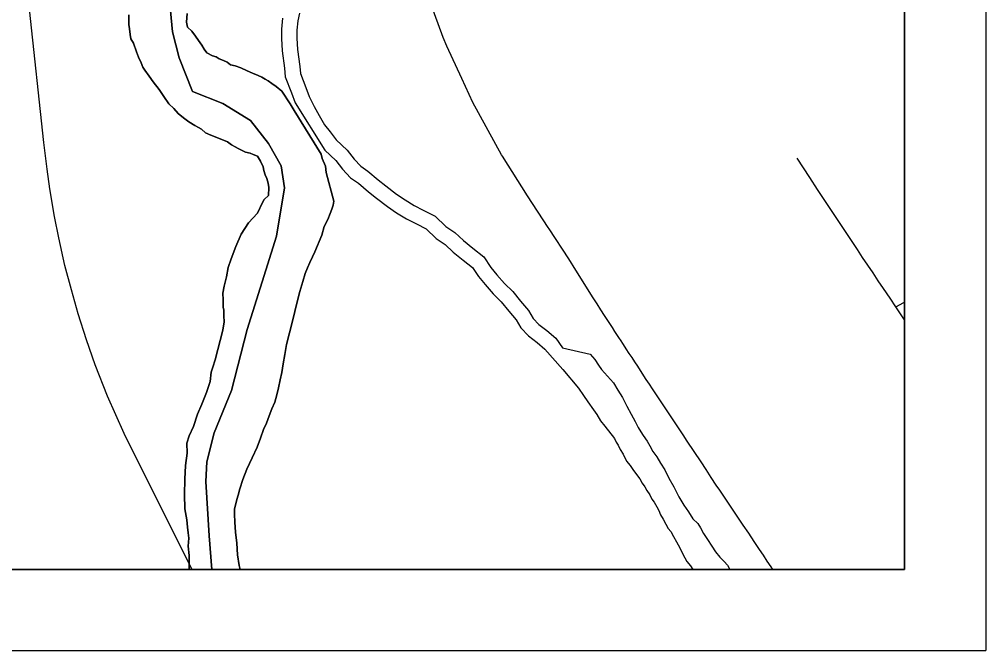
# Model space of a CAD drawing. Extents: x -59 to 82, y -3 to 49.
# Drawn here: x 7.808 to 9, y 14 to 14.778 of the extents above; entities that cross this region are included whole.
import ezdxf

# ---------------------------------------------------------------- set-up
doc = ezdxf.new("R2010")
doc.units = 0
for name, color, linetype in [('GM_X_City_Street', 7, 'Continuous'), ('GM_X_Corporation', 7, 'Continuous'), ('GM_X_County_Road', 7, 'Continuous'), ('GM_X_Major_River', 7, 'Continuous'), ('GM_X_Minor_River', 7, 'Continuous'), ('GM_X_Rail_Line', 7, 'Continuous'), ('SH_Data', 7, 'Continuous')]:
    doc.layers.add(name, color=color, linetype=linetype)

msp = doc.modelspace()

# ---------------------------------------------------------------- linework, layer by layer
at = {"layer": 'GM_X_City_Street'}
for points in [[(8.9, 14.4077), (8.8892, 14.4238), (8.882, 14.4346), (8.8741, 14.4465), (8.8675, 14.456), (8.861, 14.4655), (8.8545, 14.4751), (8.8481, 14.4847), (8.8418, 14.4943), (8.8255, 14.5191), (8.8091, 14.5438), (8.7927, 14.5685), (8.7831, 14.5832), (8.7676, 14.6069)], [(8.8892, 14.4238), (8.899, 14.4293), (8.9, 14.4298)]]:
    msp.add_lwpolyline(points, dxfattribs=at)
at = {"layer": 'GM_X_Corporation'}
for points in [[(7.993, 14.802), (7.9968, 14.7627), (8.0049, 14.7308), (8.0214, 14.6892), (8.0587, 14.6744), (8.093, 14.6535), (8.1153, 14.6249), (8.1308, 14.5977), (8.1349, 14.5704), (8.1249, 14.511), (8.1117, 14.4691), (8.089, 14.3959), (8.0694, 14.3205), (8.048, 14.2686), (8.0393, 14.2328), (8.038, 14.2085), (8.0418, 14.1417), (8.0452, 14.1), (8.9, 14.1), (8.9, 16.9117)], [(4.509, 14.1), (8.0452, 14.1), (8.0418, 14.1417), (8.038, 14.2085), (8.0393, 14.2328), (8.048, 14.2686), (8.0694, 14.3205), (8.089, 14.3959), (8.1117, 14.4691), (8.1249, 14.511), (8.1349, 14.5704), (8.1308, 14.5977), (8.1153, 14.6249), (8.093, 14.6535), (8.0587, 14.6744), (8.0214, 14.6892), (8.0049, 14.7308), (7.9968, 14.7627), (7.993, 14.802)]]:
    msp.add_lwpolyline(points, dxfattribs=at)
at = {"layer": 'GM_X_County_Road'}
for points in [[(8.4038, 14.6093), (8.4027, 14.611), (8.3671, 14.6756), (8.3536, 14.705), (8.3352, 14.7449), (8.3307, 14.7559), (8.3093, 14.8144), (8.3012, 14.8391), (8.2942, 14.8623), (8.2856, 14.8933), (8.2714, 14.9574), (8.2707, 14.9613)], [(8.4615, 14.52), (8.4604, 14.5217), (8.4347, 14.5607), (8.4038, 14.6093)], [(8.5482, 14.3847), (8.5458, 14.3884), (8.5426, 14.3933), (8.5394, 14.3982), (8.5362, 14.4031), (8.533, 14.408), (8.5298, 14.4129), (8.5251, 14.4202), (8.5205, 14.4276), (8.5158, 14.4349), (8.4942, 14.4688), (8.4858, 14.4828), (8.4615, 14.52)], [(8.7376, 14.1), (8.7353, 14.1034), (8.7305, 14.1104), (8.7258, 14.1176), (8.7211, 14.1247), (8.7144, 14.1347), (8.7076, 14.1448), (8.7009, 14.1548), (8.6844, 14.1793), (8.6802, 14.1854), (8.676, 14.1916), (8.6719, 14.1978), (8.6677, 14.2041), (8.6614, 14.2136), (8.6551, 14.2231), (8.6489, 14.2327), (8.6317, 14.2584), (8.6268, 14.2658), (8.6219, 14.2733), (8.617, 14.2808), (8.6104, 14.2906), (8.6038, 14.3004), (8.5973, 14.3104), (8.5889, 14.3228), (8.5851, 14.3285), (8.5813, 14.3342), (8.5742, 14.3453), (8.5707, 14.3506), (8.5672, 14.3559), (8.5637, 14.3612), (8.5602, 14.3664), (8.5566, 14.3719), (8.553, 14.3774), (8.5494, 14.3829), (8.5482, 14.3847)]]:
    msp.add_lwpolyline(points, dxfattribs=at)
at = {"layer": 'GM_X_Major_River'}
for points in [[(7.9427, 14.7837), (7.9428, 14.7769), (7.9429, 14.7716), (7.9437, 14.7663), (7.9446, 14.7594), (7.9454, 14.7541), (7.9485, 14.7488), (7.9525, 14.7382), (7.9548, 14.7314), (7.958, 14.7246), (7.9603, 14.7193), (7.9626, 14.7156), (7.9681, 14.708), (7.9727, 14.7012), (7.9804, 14.6915), (7.9859, 14.6832), (7.9921, 14.6741), (7.9982, 14.6681), (8.0036, 14.6621), (8.0105, 14.6569), (8.0167, 14.6516), (8.0243, 14.6471), (8.0289, 14.6449), (8.0327, 14.6427), (8.0374, 14.6382), (8.0442, 14.6352), (8.0595, 14.6293), (8.0648, 14.6271), (8.0694, 14.6234), (8.074, 14.6211), (8.0779, 14.6189), (8.087, 14.6145), (8.0924, 14.613), (8.0962, 14.6115), (8.1015, 14.6093), (8.1054, 14.6033), (8.1085, 14.5965), (8.1094, 14.5919), (8.111, 14.5866), (8.1133, 14.5821), (8.1149, 14.576), (8.1157, 14.5707), (8.1151, 14.5608), (8.1099, 14.5562), (8.1076, 14.5524), (8.1017, 14.5394), (8.0905, 14.5271), (8.0816, 14.5133), (8.075, 14.498), (8.0691, 14.4828), (8.0654, 14.4721), (8.0633, 14.4606), (8.0604, 14.4492), (8.059, 14.4408), (8.0591, 14.4325), (8.0593, 14.4233), (8.0601, 14.4196), (8.0602, 14.4127), (8.0603, 14.4051), (8.0589, 14.3952), (8.0495, 14.3586), (8.0466, 14.3495), (8.0444, 14.3434), (8.0431, 14.3319), (8.0387, 14.3182), (8.0328, 14.3037), (8.0277, 14.2915), (8.0226, 14.2762), (8.0174, 14.2647), (8.0145, 14.2556), (8.0147, 14.2434), (8.0126, 14.2282), (8.0121, 14.2115), (8.0116, 14.1925), (8.0118, 14.175), (8.0143, 14.1613), (8.0151, 14.1522), (8.016, 14.1454), (8.0168, 14.1386), (8.0162, 14.1287), (8.0171, 14.1173), (8.0173, 14.1059), (8.0174, 14.1)], [(8.0174, 14.1), (8.0173, 14.1059), (8.0171, 14.1173), (8.0162, 14.1287), (8.0168, 14.1386), (8.016, 14.1454), (8.0151, 14.1522), (8.0143, 14.1613), (8.0118, 14.175), (8.0116, 14.1925), (8.0121, 14.2115), (8.0126, 14.2282), (8.0147, 14.2434), (8.0145, 14.2556), (8.0174, 14.2647), (8.0226, 14.2762), (8.0277, 14.2915), (8.0328, 14.3037), (8.0387, 14.3182), (8.0431, 14.3319), (8.0444, 14.3434), (8.0466, 14.3495), (8.0495, 14.3586), (8.0589, 14.3952), (8.0603, 14.4051), (8.0602, 14.4127), (8.0601, 14.4196), (8.0593, 14.4233), (8.0591, 14.4325), (8.059, 14.4408), (8.0604, 14.4492), (8.0633, 14.4606), (8.0654, 14.4721), (8.0691, 14.4828), (8.075, 14.498), (8.0816, 14.5133), (8.0905, 14.5271), (8.1017, 14.5394), (8.1076, 14.5524), (8.1099, 14.5562), (8.1151, 14.5608), (8.1157, 14.5707), (8.1149, 14.576), (8.1133, 14.5821), (8.111, 14.5866), (8.1094, 14.5919), (8.1085, 14.5965), (8.1054, 14.6033), (8.1015, 14.6093), (8.0962, 14.6115), (8.0924, 14.613), (8.087, 14.6145), (8.0779, 14.6189), (8.074, 14.6211), (8.0694, 14.6234), (8.0648, 14.6271), (8.0595, 14.6293), (8.0442, 14.6352), (8.0374, 14.6382), (8.0327, 14.6427), (8.0289, 14.6449), (8.0243, 14.6471), (8.0167, 14.6516), (8.0105, 14.6569), (8.0036, 14.6621), (7.9982, 14.6681), (7.9921, 14.6741), (7.9859, 14.6832), (7.9804, 14.6915), (7.9727, 14.7012), (7.9681, 14.708), (7.9626, 14.7156), (7.9603, 14.7193), (7.958, 14.7246), (7.9548, 14.7314), (7.9525, 14.7382), (7.9485, 14.7488), (7.9454, 14.7541), (7.9446, 14.7594), (7.9437, 14.7663), (7.9429, 14.7716), (7.9428, 14.7769), (7.9427, 14.7837)], [(8.1318, 14.3429), (8.1331, 14.3536), (8.1352, 14.365), (8.1374, 14.3772), (8.141, 14.3917), (8.1453, 14.4077), (8.1503, 14.4282), (8.1539, 14.4427), (8.1576, 14.4549), (8.1605, 14.4649), (8.1634, 14.4717), (8.1663, 14.4786), (8.1693, 14.4855), (8.1722, 14.4916), (8.1811, 14.5122), (8.184, 14.5229), (8.1884, 14.5313), (8.1913, 14.539), (8.1935, 14.5443), (8.195, 14.5489), (8.1957, 14.5542), (8.1863, 14.5892), (8.1855, 14.5971), (8.1814, 14.6067), (8.1801, 14.6121), (8.1469, 14.6657), (8.1419, 14.674), (8.1316, 14.6895), (8.1247, 14.6955), (8.1193, 14.6992), (8.1147, 14.7022), (8.1109, 14.7044), (8.107, 14.7067), (8.1025, 14.7089), (8.0956, 14.7118), (8.0887, 14.7148), (8.0811, 14.7185), (8.0742, 14.7207), (8.0681, 14.7222), (8.0643, 14.7252), (8.0597, 14.7274), (8.0543, 14.7296), (8.0505, 14.7318), (8.0459, 14.7333), (8.039, 14.737), (8.0359, 14.7415), (8.0328, 14.7461), (8.029, 14.7521), (8.0251, 14.7574), (8.0205, 14.7634), (8.0151, 14.7686), (8.0142, 14.7747), (8.0148, 14.7854)], [(8.0148, 14.7854), (8.0142, 14.7747), (8.0151, 14.7686), (8.0205, 14.7634), (8.0251, 14.7574), (8.029, 14.7521), (8.0328, 14.7461), (8.0359, 14.7415), (8.039, 14.737), (8.0459, 14.7333), (8.0505, 14.7318), (8.0543, 14.7296), (8.0597, 14.7274), (8.0643, 14.7252), (8.0681, 14.7222), (8.0742, 14.7207), (8.0811, 14.7185), (8.0887, 14.7148), (8.0956, 14.7118), (8.1025, 14.7089), (8.107, 14.7067), (8.1109, 14.7044), (8.1147, 14.7022), (8.1193, 14.6992), (8.1247, 14.6955), (8.1316, 14.6895), (8.1419, 14.674), (8.1469, 14.6657), (8.1801, 14.6121), (8.1814, 14.6067), (8.1855, 14.5971), (8.1863, 14.5892), (8.1957, 14.5542), (8.195, 14.5489), (8.1935, 14.5443), (8.1913, 14.539), (8.1884, 14.5313), (8.184, 14.5229), (8.1811, 14.5122), (8.1722, 14.4916), (8.1693, 14.4855), (8.1663, 14.4786), (8.1634, 14.4717), (8.1605, 14.4649), (8.1576, 14.4549), (8.1539, 14.4427), (8.1503, 14.4282), (8.1453, 14.4077), (8.141, 14.3917), (8.1374, 14.3772), (8.1352, 14.365), (8.1331, 14.3536), (8.1318, 14.3429)], [(8.0802, 14.1), (8.0788, 14.1051), (8.0771, 14.118), (8.0762, 14.1325), (8.0745, 14.1461), (8.0735, 14.1583), (8.0734, 14.1681), (8.0733, 14.175), (8.0747, 14.1811), (8.0762, 14.1864), (8.0776, 14.1917), (8.0798, 14.1994), (8.0834, 14.2108), (8.0886, 14.2238), (8.0952, 14.2376), (8.1011, 14.2506), (8.1055, 14.262), (8.1092, 14.2727), (8.1129, 14.2803), (8.1158, 14.2895), (8.1195, 14.2979), (8.1231, 14.3063), (8.1253, 14.3155), (8.1275, 14.3238), (8.1296, 14.3337), (8.1318, 14.3429)], [(8.1318, 14.3429), (8.1296, 14.3337), (8.1275, 14.3238), (8.1253, 14.3155), (8.1231, 14.3063), (8.1195, 14.2979), (8.1158, 14.2895), (8.1129, 14.2803), (8.1092, 14.2727), (8.1055, 14.262), (8.1011, 14.2506), (8.0952, 14.2376), (8.0886, 14.2238), (8.0834, 14.2108), (8.0798, 14.1994), (8.0776, 14.1917), (8.0762, 14.1864), (8.0747, 14.1811), (8.0733, 14.175), (8.0734, 14.1681), (8.0735, 14.1583), (8.0745, 14.1461), (8.0762, 14.1325), (8.0771, 14.118), (8.0788, 14.1051), (8.0802, 14.1)]]:
    msp.add_lwpolyline(points, dxfattribs=at)
at = {"layer": 'GM_X_Minor_River'}
for points in [[(8.1535, 14.7858), (8.1514, 14.7763), (8.1501, 14.7648), (8.1501, 14.7549), (8.1509, 14.7411), (8.1539, 14.72), (8.1545, 14.7115), (8.1612, 14.6943), (8.1654, 14.683), (8.1717, 14.6705), (8.1775, 14.6597), (8.1843, 14.6481), (8.1911, 14.6393), (8.1985, 14.6298), (8.2122, 14.6169), (8.221, 14.6058), (8.2289, 14.5973), (8.2379, 14.5911), (8.2504, 14.5801), (8.2599, 14.5729), (8.273, 14.5627), (8.2836, 14.5557), (8.2947, 14.5487), (8.3061, 14.5431), (8.321, 14.5356), (8.334, 14.5227), (8.345, 14.5153), (8.3556, 14.5056), (8.3672, 14.4962), (8.3808, 14.4853), (8.3894, 14.4724), (8.397, 14.4634), (8.4064, 14.4527), (8.4165, 14.4425), (8.4261, 14.4306), (8.436, 14.4191), (8.4419, 14.4095), (8.4487, 14.4021), (8.4584, 14.3945), (8.4696, 14.3851), (8.478, 14.3734)], [(8.1326, 14.7795), (8.1312, 14.7658), (8.1312, 14.7544), (8.132, 14.7392), (8.1351, 14.7179), (8.1358, 14.7073), (8.1435, 14.6876), (8.148, 14.6754), (8.1845, 14.617), (8.1982, 14.6041), (8.2066, 14.5935), (8.2164, 14.5829), (8.2263, 14.5761), (8.2384, 14.5655), (8.2483, 14.5579), (8.262, 14.5473), (8.2733, 14.5397), (8.2855, 14.5322), (8.2976, 14.5261), (8.3098, 14.5201), (8.3219, 14.5079), (8.3333, 14.5004), (8.3432, 14.4913), (8.3553, 14.4814), (8.3667, 14.4723), (8.3743, 14.461), (8.3826, 14.4511), (8.3925, 14.4397), (8.4024, 14.4299), (8.4115, 14.4185), (8.4206, 14.4079), (8.4267, 14.398), (8.4358, 14.3882), (8.4465, 14.3798), (8.4563, 14.3715), (8.4783, 14.3465)], [(8.478, 14.3734), (8.5121, 14.3654), (8.5176, 14.3587), (8.5222, 14.3519), (8.5261, 14.3466), (8.5408, 14.3301), (8.5463, 14.321), (8.5518, 14.312), (8.5573, 14.3014), (8.5628, 14.2916), (8.5675, 14.2825), (8.5714, 14.275), (8.5745, 14.2697), (8.5776, 14.2652), (8.5823, 14.2584), (8.5855, 14.2524), (8.5894, 14.2456), (8.5941, 14.2388), (8.5987, 14.2312), (8.6042, 14.223), (8.6089, 14.2124), (8.6152, 14.2018), (8.6215, 14.1897), (8.6277, 14.1792), (8.6332, 14.1709), (8.6386, 14.1626), (8.6448, 14.1566), (8.648, 14.1513), (8.6519, 14.1445), (8.6566, 14.137), (8.662, 14.1287), (8.6667, 14.1219), (8.6721, 14.1151), (8.6775, 14.1099), (8.6814, 14.1054), (8.6845, 14.1001), (8.6846, 14.1)], [(8.4783, 14.3465), (8.4976, 14.3234), (8.5038, 14.3143), (8.5093, 14.3068), (8.5163, 14.297), (8.5202, 14.291), (8.5249, 14.2834), (8.5303, 14.2767), (8.542, 14.2616), (8.5443, 14.2571), (8.5467, 14.2533), (8.549, 14.248), (8.5529, 14.242), (8.5569, 14.2337), (8.5615, 14.2284), (8.5646, 14.2231), (8.5678, 14.2186), (8.5732, 14.2118), (8.5763, 14.2066), (8.5794, 14.202), (8.5818, 14.1975), (8.5857, 14.1922), (8.5881, 14.1869), (8.5912, 14.1832), (8.5943, 14.1771), (8.5966, 14.1726), (8.599, 14.1673), (8.6021, 14.162), (8.6053, 14.156), (8.6084, 14.1507), (8.6115, 14.147), (8.6147, 14.1409), (8.6186, 14.1341), (8.6225, 14.1266), (8.6264, 14.119), (8.6311, 14.11), (8.6358, 14.1047), (8.6389, 14.1002), (8.639, 14.1)]]:
    msp.add_lwpolyline(points, dxfattribs=at)
at = {"layer": 'GM_X_Rail_Line'}
msp.add_lwpolyline([(8.0209, 14.1), (7.9819, 14.1776), (7.9373, 14.2675), (7.9166, 14.3136), (7.9013, 14.3522), (7.8905, 14.3831), (7.8804, 14.415), (7.872, 14.4447), (7.8641, 14.4746), (7.8565, 14.5088), (7.8511, 14.5352), (7.8456, 14.5693), (7.8423, 14.5934), (7.8379, 14.6264), (7.8203, 14.7908), (7.8153, 14.8387), (7.8094, 14.8965), (7.8022, 14.9657), (7.785, 15.1275), (7.7562, 15.392), (7.7351, 15.5886), (7.7166, 15.7653)], dxfattribs=at)
at = {"layer": 'SH_Data'}
for p, q in [((9, 21), (9, 14)), ((8.9, 20.9), (8.9, 14.1)), ((2.1, 14.1), (8.9, 14.1)), ((2, 14), (9, 14))]:
    msp.add_line(p, q, dxfattribs=at)
msp.add_lwpolyline([(8.9, 20.9), (2.1, 20.9), (2.1, 14.1), (8.9, 14.1)], close=True, dxfattribs=at)
for points in [[(8.9, 16.9117), (8.9, 14.1), (8.0452, 14.1), (8.0418, 14.1417), (8.038, 14.2085), (8.0393, 14.2328), (8.048, 14.2686), (8.0694, 14.3205), (8.089, 14.3959), (8.1117, 14.4691), (8.1249, 14.511), (8.1349, 14.5704), (8.1308, 14.5977), (8.1153, 14.6249), (8.093, 14.6535), (8.0587, 14.6744), (8.0214, 14.6892), (8.0049, 14.7308), (7.9968, 14.7627), (7.993, 14.802)], [(7.993, 14.802), (7.9968, 14.7627), (8.0049, 14.7308), (8.0214, 14.6892), (8.0587, 14.6744), (8.093, 14.6535), (8.1153, 14.6249), (8.1308, 14.5977), (8.1349, 14.5704), (8.1249, 14.511), (8.1117, 14.4691), (8.089, 14.3959), (8.0694, 14.3205), (8.048, 14.2686), (8.0393, 14.2328), (8.038, 14.2085), (8.0418, 14.1417), (8.0452, 14.1), (4.509, 14.1)]]:
    msp.add_lwpolyline(points, dxfattribs=at)

doc.saveas('drawing.dxf')
